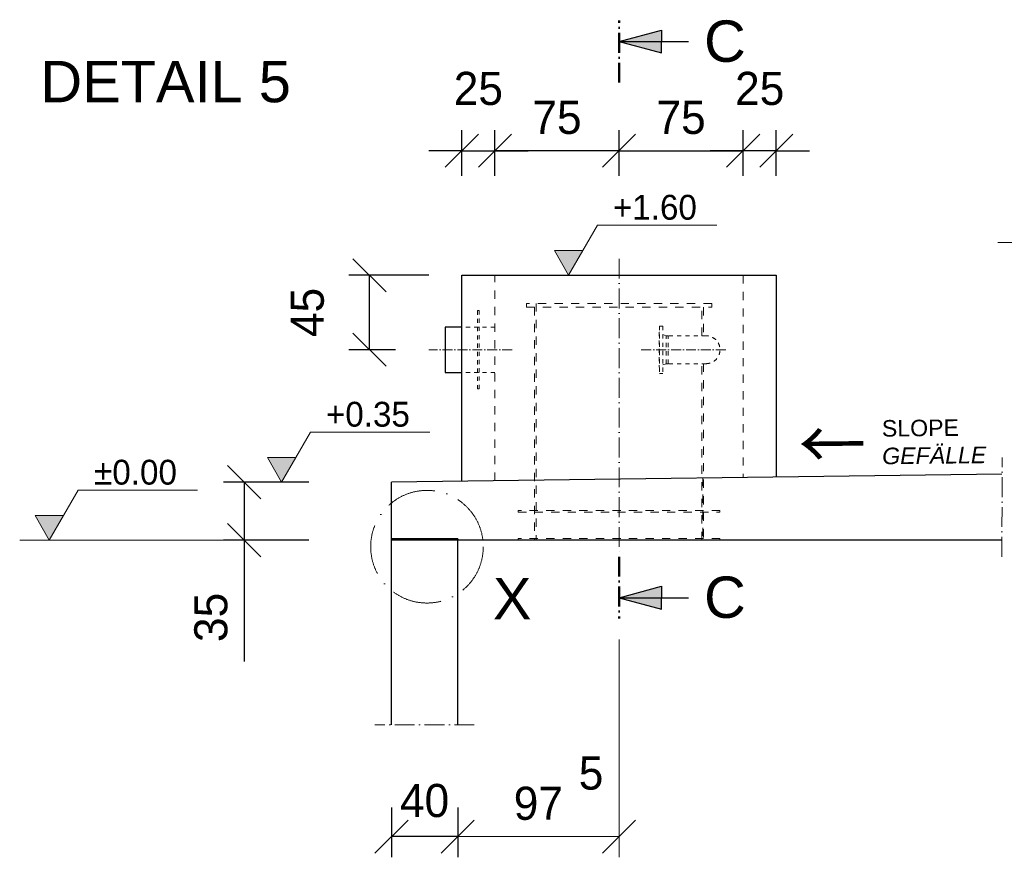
# Model space of a CAD drawing. Header units: millimetres. Extents: x -3395 to 5934498, y -177084 to 63013.
# Tile 598 of 652: x 244950 to 250900, y 26137 to 31196. Entities that reach past the tile are written whole.
import ezdxf

# ---------------------------------------------------------------- set-up
doc = ezdxf.new("R2010")
doc.units = ezdxf.units.MM
doc.linetypes.add('ACAD_ISO10W100', pattern=[18, 12, -3, 0, -3])
doc.linetypes.add('JIS_02_1.0', pattern=[2, 1, -1])
doc.layers.add('Bemaßung', color=7, linetype='Continuous', lineweight=9)
doc.layers.add('Beschriftung', color=7, linetype='Continuous', lineweight=9)
doc.styles.add('LBB3.5M1000', font='isocp.shx', dxfattribs={"height": 3.5})
doc.dimstyles.new('DIN', dxfattribs={"dimtxt": 2.5, "dimasz": 2.5, "dimexe": 1.25, "dimexo": 0.625, "dimtad": 1, "dimtih": 1, "dimdec": 4, "dimdsep": 46, "dimlunit": 6, "dimtxsty": 'Standard', "dimcen": 2.5, "dimadec": 0, "dimazin": 0, "dimtfac": 1, "dimtdec": 4, "dimtmove": 0, "dimatfit": 3, "dimfxl": 0, "dimtvp": 1, "dimtolj": 1, "dimtzin": 0, "dimarcsym": 0})

# ---------------------------------------------------------------- blocks, each defined once
blk = doc.blocks.new('_Oblique')
at = {"color": 0, "linetype": 'ByBlock', "lineweight": -2}
blk.add_line((-0.5, -0.5), (0.5, 0.5), dxfattribs=at)
blk = doc.blocks.new('*D344')
at = {"layer": 'Bemaßung', "color": 0, "lineweight": -2, "transparency": 16777216}
for p, q in [((247196.7, 26437), (247196.7, 26137.1)), ((247596.7, 26437), (247596.7, 26137.1)), ((247596.7, 26262.1), (247196.7, 26262.1))]:
    blk.add_line(p, q, dxfattribs=at)
at = {"layer": 'DEFPOINTS', "color": 0, "transparency": 16777216}
for p in [(247196.7, 26937), (247596.7, 26937), (247196.7, 26262.1)]:
    blk.add_point(p, dxfattribs=at)
at = {"layer": 'Bemaßung', "color": 0, "lineweight": -2, "transparency": 16777216, "xscale": 200, "yscale": 200, "zscale": 200, "rotation": 180}
blk.add_blockref('_Oblique', (247196.7, 26262.1), dxfattribs=at)
at = {"layer": 'Bemaßung', "color": 0, "lineweight": -2, "transparency": 16777216, "xscale": 200, "yscale": 200, "zscale": 200}
blk.add_blockref('_Oblique', (247596.7, 26262.1), dxfattribs=at)
at = {"layer": 'Bemaßung', "color": 0, "transparency": 16777216, "insert": (247396.7, 26478.8), "char_height": 200, "attachment_point": 5}
blk.add_mtext('\\A1;40', dxfattribs=at)
blk = doc.blocks.new('*D345')
at = {"layer": 'Bemaßung', "color": 0, "lineweight": -2, "transparency": 16777216}
for p, q in [((246696.7, 28402.5), (246181.4, 28402.5)), ((246306.4, 28402.5), (246306.4, 28052.5)), ((246696.7, 28052.5), (246181.4, 28052.5)), ((246306.4, 28052.5), (246306.4, 27319.2))]:
    blk.add_line(p, q, dxfattribs=at)
at = {"layer": 'DEFPOINTS', "color": 0, "transparency": 16777216}
for p in [(246306.4, 28402.5), (247196.7, 28402.5), (247196.7, 28052.5)]:
    blk.add_point(p, dxfattribs=at)
at = {"layer": 'Bemaßung', "color": 0, "lineweight": -2, "transparency": 16777216, "xscale": 200, "yscale": 200, "zscale": 200}
for p, rotation in [((246306.4, 28402.5), 90), ((246306.4, 28052.5), 270)]:
    blk.add_blockref('_Oblique', p, dxfattribs=dict(at, rotation=rotation))
at = {"layer": 'Bemaßung', "color": 0, "transparency": 16777216, "insert": (246106.4, 27585.8), "char_height": 200, "attachment_point": 5, "rotation": 90}
blk.add_mtext('\\A1;35', dxfattribs=at)
blk = doc.blocks.new('*D346')
at = {"layer": 'Bemaßung', "color": 0, "lineweight": -2, "transparency": 16777216}
for p, q in [((247621.7, 30252.5), (247621.7, 30529.5)), ((247821.7, 30252.5), (247821.7, 30529.5)), ((247621.7, 30404.5), (247421.7, 30404.5)), ((247621.7, 30404.5), (247821.7, 30404.5)), ((247821.7, 30404.5), (248021.7, 30404.5))]:
    blk.add_line(p, q, dxfattribs=at)
at = {"layer": 'DEFPOINTS', "color": 0, "transparency": 16777216}
for p in [(247821.7, 30404.5), (247621.7, 29652.5), (247821.7, 29652.5)]:
    blk.add_point(p, dxfattribs=at)
at = {"layer": 'Bemaßung', "color": 0, "lineweight": -2, "transparency": 16777216, "xscale": 200, "yscale": 200, "zscale": 200}
blk.add_blockref('_Oblique', (247621.7, 30404.5), dxfattribs=at)
at = {"layer": 'Bemaßung', "color": 0, "lineweight": -2, "transparency": 16777216, "xscale": 200, "yscale": 200, "zscale": 200, "rotation": 180}
blk.add_blockref('_Oblique', (247821.7, 30404.5), dxfattribs=at)
at = {"layer": 'Bemaßung', "color": 0, "transparency": 16777216, "insert": (247721.7, 30779.5), "char_height": 200, "attachment_point": 5}
blk.add_mtext('\\A1;25', dxfattribs=at)
blk = doc.blocks.new('*D347')
at = {"layer": 'Bemaßung', "color": 0, "lineweight": -2, "transparency": 16777216}
for p, q in [((247821.7, 30252.5), (247821.7, 30529.5)), ((248571.7, 30252.5), (248571.7, 30529.5)), ((248571.7, 30404.5), (247821.7, 30404.5))]:
    blk.add_line(p, q, dxfattribs=at)
at = {"layer": 'DEFPOINTS', "color": 0, "transparency": 16777216}
for p in [(247821.7, 30404.5), (247821.7, 29652.5), (248571.7, 29652.5)]:
    blk.add_point(p, dxfattribs=at)
at = {"layer": 'Bemaßung', "color": 0, "lineweight": -2, "transparency": 16777216, "xscale": 200, "yscale": 200, "zscale": 200, "rotation": 180}
blk.add_blockref('_Oblique', (247821.7, 30404.5), dxfattribs=at)
at = {"layer": 'Bemaßung', "color": 0, "lineweight": -2, "transparency": 16777216, "xscale": 200, "yscale": 200, "zscale": 200}
blk.add_blockref('_Oblique', (248571.7, 30404.5), dxfattribs=at)
at = {"layer": 'Bemaßung', "color": 0, "transparency": 16777216, "insert": (248196.7, 30604.5), "char_height": 200, "attachment_point": 5}
blk.add_mtext('\\A1;75', dxfattribs=at)
blk = doc.blocks.new('*D348')
at = {"layer": 'Bemaßung', "color": 0, "lineweight": -2, "transparency": 16777216}
for p, q in [((249321.7, 30252.5), (249321.7, 30529.5)), ((249521.7, 30252.5), (249521.7, 30529.5)), ((249321.7, 30404.5), (249121.7, 30404.5)), ((249521.7, 30404.5), (249321.7, 30404.5)), ((249521.7, 30404.5), (249721.7, 30404.5))]:
    blk.add_line(p, q, dxfattribs=at)
at = {"layer": 'DEFPOINTS', "color": 0, "transparency": 16777216}
for p in [(249321.7, 30404.5), (249321.7, 29652.5), (249521.7, 29652.5)]:
    blk.add_point(p, dxfattribs=at)
at = {"layer": 'Bemaßung', "color": 0, "lineweight": -2, "transparency": 16777216, "xscale": 200, "yscale": 200, "zscale": 200}
blk.add_blockref('_Oblique', (249321.7, 30404.5), dxfattribs=at)
at = {"layer": 'Bemaßung', "color": 0, "lineweight": -2, "transparency": 16777216, "xscale": 200, "yscale": 200, "zscale": 200, "rotation": 180}
blk.add_blockref('_Oblique', (249521.7, 30404.5), dxfattribs=at)
at = {"layer": 'Bemaßung', "color": 0, "transparency": 16777216, "insert": (249421.7, 30779.5), "char_height": 200, "attachment_point": 5}
blk.add_mtext('\\A1;25', dxfattribs=at)
blk = doc.blocks.new('*D349')
at = {"layer": 'Bemaßung', "color": 0, "lineweight": -2, "transparency": 16777216}
for p, q in [((248571.7, 30252.5), (248571.7, 30529.5)), ((249321.7, 30252.5), (249321.7, 30529.5)), ((248571.7, 30404.5), (249321.7, 30404.5))]:
    blk.add_line(p, q, dxfattribs=at)
at = {"layer": 'DEFPOINTS', "color": 0, "transparency": 16777216}
for p in [(249321.7, 30404.5), (248571.7, 29652.5), (249321.7, 29652.5)]:
    blk.add_point(p, dxfattribs=at)
at = {"layer": 'Bemaßung', "color": 0, "lineweight": -2, "transparency": 16777216, "xscale": 200, "yscale": 200, "zscale": 200, "rotation": 180}
blk.add_blockref('_Oblique', (248571.7, 30404.5), dxfattribs=at)
at = {"layer": 'Bemaßung', "color": 0, "lineweight": -2, "transparency": 16777216, "xscale": 200, "yscale": 200, "zscale": 200}
blk.add_blockref('_Oblique', (249321.7, 30404.5), dxfattribs=at)
at = {"layer": 'Bemaßung', "color": 0, "transparency": 16777216, "insert": (248946.7, 30604.5), "char_height": 200, "attachment_point": 5}
blk.add_mtext('\\A1;75', dxfattribs=at)
blk = doc.blocks.new('*D753')
at = {"layer": 'Bemaßung', "color": 0, "lineweight": -2, "transparency": 16777216}
for p, q in [((247421.7, 29652.5), (246939.1, 29652.5)), ((247064.1, 29202.6), (247064.1, 29652.5)), ((247221.7, 29202.6), (246939.1, 29202.6))]:
    blk.add_line(p, q, dxfattribs=at)
at = {"layer": 'DEFPOINTS', "color": 0, "transparency": 16777216}
for p in [(247064.1, 29652.5), (247621.7, 29652.5), (247421.7, 29202.6)]:
    blk.add_point(p, dxfattribs=at)
at = {"layer": 'Bemaßung', "color": 0, "lineweight": -2, "transparency": 16777216, "xscale": 200, "yscale": 200, "zscale": 200}
for p, rotation in [((247064.1, 29652.5), 90), ((247064.1, 29202.6), 270)]:
    blk.add_blockref('_Oblique', p, dxfattribs=dict(at, rotation=rotation))
at = {"layer": 'Bemaßung', "color": 0, "transparency": 16777216, "insert": (246689.1, 29427.5), "char_height": 200, "attachment_point": 5, "rotation": 90}
blk.add_mtext('\\A1;45', dxfattribs=at)

msp = doc.modelspace()

# ---------------------------------------------------------------- hatches: boundary and pattern name
for points in [[(248571.65726, 31063.38155), (248827.75351, 31063.38155), (248827.75351, 31132.00233)], [(248571.65726, 31063.38155), (248827.75351, 30994.76077), (248827.75351, 31063.38155)], [(248571.65726, 27704.99712), (248827.75351, 27773.6179), (248827.75351, 27704.99712)], [(248571.65726, 27704.99712), (248827.75351, 27704.99712), (248827.75351, 27636.37634)]]:
    msp.add_hatch(color=256).paths.add_polyline_path(points)
at = {"layer": 'Bemaßung'}
h = msp.add_hatch(color=256, dxfattribs=at)
h.dxf.hatch_style = 1
h.paths.add_polyline_path([(248266.96545, 29652.48521), (248352.8112, 29801.17441), (248181.1197, 29801.17441)])
h = msp.add_hatch(color=256, dxfattribs=at)
h.dxf.hatch_style = 1
h.paths.add_polyline_path([(246532.84902, 28402.48521), (246618.69476, 28551.17441), (246447.00327, 28551.17441)])
h = msp.add_hatch(color=256, dxfattribs=at)
h.dxf.hatch_style = 1
h.paths.add_polyline_path([(245128.6428, 28052.48521), (245214.48854, 28201.17441), (245042.79705, 28201.17441)])

# ---------------------------------------------------------------- linework, layer by layer
at = {"linetype": 'ACAD_ISO10W100', "lineweight": 50, "ltscale": 10}
for p, q in [((248571.65726, 30815.89346), (248571.65726, 31190.03137)), ((248571.65726, 27952.48521), (248571.65726, 27578.3473))]:
    msp.add_line(p, q, dxfattribs=at)
for p, q in [((248571.65726, 31063.38155), (248827.75351, 31132.00233)), ((248827.75351, 31132.00233), (248827.75351, 31063.38155)), ((248571.65726, 31063.38155), (248991.61425, 31063.38155)), ((248571.65726, 31063.38155), (248827.75351, 30994.76077)), ((248827.75351, 30994.76077), (248827.75351, 31063.38155)), ((247621.65726, 28408.16283), (247621.65726, 29652.48521)), ((247621.65726, 29652.48521), (249521.65726, 29652.48521)), ((249521.65726, 29652.48521), (249521.65726, 28433.54513)), ((247621.65726, 29339.20747), (247521.65726, 29339.20747)), ((247521.65726, 29339.20747), (247521.65726, 29065.98521)), ((247521.65726, 29065.98521), (247621.65231, 29065.97042)), ((250885.41171, 28451.76367), (247196.65726, 28402.48521)), ((247196.65726, 26936.95778), (247196.65726, 28402.48521)), ((247596.65726, 28060.48521), (247196.65726, 28060.48521)), ((247596.65726, 28052.48521), (247196.65726, 28052.48521)), ((247596.65726, 28060.48521), (247596.65726, 28052.48521)), ((250885.41171, 28052.48521), (247596.65726, 28052.48521)), ((247596.65726, 26936.95778), (247596.65726, 28052.48521)), ((248571.65726, 27704.99712), (248827.75351, 27773.6179)), ((248827.75351, 27773.6179), (248827.75351, 27704.99712)), ((248571.65726, 27704.99712), (248991.61425, 27704.99712)), ((248571.65726, 27704.99712), (248827.75351, 27636.37634)), ((248827.75351, 27636.37634), (248827.75351, 27704.99712))]:
    msp.add_line(p, q)
at = {"linetype": 'ACAD_ISO10W100', "lineweight": 18, "ltscale": 10}
for p, q in [((248571.65726, 29752.48521), (248571.65726, 27952.48521)), ((250885.41171, 27952.48521), (250886.80571, 28551.7823)), ((247696.65726, 26936.95778), (247096.65726, 26936.95778))]:
    msp.add_line(p, q, dxfattribs=at)
at = {"linetype": 'JIS_02_1.0', "lineweight": 18, "ltscale": 50}
for p, q in [((247821.65726, 28410.83465), (247821.65726, 29652.48521)), ((249321.65726, 29652.48521), (249321.65726, 28433.54513)), ((248061.65726, 29459.48521), (248061.65726, 28052.48521)), ((248071.65726, 29482.48521), (248071.65726, 28052.48521)), ((249071.65726, 29286.63521), (249071.65726, 29482.48521)), ((249081.65726, 29459.48521), (249081.65726, 29286.63521)), ((249071.65726, 28052.48521), (249071.65726, 29118.33521)), ((249081.65726, 29118.33521), (249081.65726, 28052.48521)), ((249077.74116, 28427.61481), (249077.74116, 28052.48521))]:
    msp.add_line(p, q, dxfattribs=at)
at = {"linetype": 'JIS_02_1.0', "lineweight": 18, "ltscale": 25}
for p, q in [((247821.65726, 29339.20747), (247621.65726, 29339.20747)), ((248816.80236, 29344.98521), (248816.80236, 29059.98521)), ((248816.80236, 29344.98521), (248835.80236, 29344.98521)), ((248835.80236, 29344.98521), (248835.80236, 29059.98521)), ((248813.80236, 29308.48521), (248813.80236, 29096.48521)), ((248813.80236, 29308.48521), (248816.80236, 29308.48521)), ((248856.80236, 29286.63521), (248835.80236, 29294.48521)), ((248868.80236, 29286.63521), (248856.80236, 29286.63521)), ((248856.80236, 29118.33521), (248856.80236, 29286.63521)), ((249097.80236, 29286.63521), (248868.80236, 29286.63521)), ((248868.80236, 29118.33521), (248868.80236, 29286.63521)), ((248813.80236, 29096.48521), (248816.80236, 29096.48521)), ((248856.80236, 29118.33521), (248835.80236, 29110.48521)), ((248868.80236, 29118.33521), (248856.80236, 29118.33521)), ((249097.80236, 29118.33521), (248868.80236, 29118.33521)), ((247821.65726, 29065.98521), (247621.65726, 29065.98521)), ((248816.80236, 29059.98521), (248835.80236, 29059.98521))]:
    msp.add_line(p, q, dxfattribs=at)
at = {"linetype": 'ACAD_ISO10W100', "lineweight": 18, "ltscale": 5}
for p, q in [((247925.68024, 29202.48521), (247421.65726, 29202.59634)), ((248706.08462, 29202.48521), (249217.60625, 29202.48521))]:
    msp.add_line(p, q, dxfattribs=at)
at = {"lineweight": 9}
msp.add_lwpolyline([(250860.42604, 29849.49949), (252819.28081, 29849.49949)], dxfattribs=at)
at = {"linetype": 'JIS_02_1.0', "lineweight": 18, "ltscale": 50}
for points in [[(248011.65726, 29459.48521), (249131.65726, 29459.48521), (249131.65726, 29482.48521), (248011.65726, 29482.48521)], [(247961.65726, 28222.48521), (249181.65726, 28222.48521), (249181.65726, 28232.48521), (247961.65726, 28232.48521)], [(247961.65726, 28052.48521), (249181.65726, 28052.48521), (249181.65726, 28062.48521), (247961.65726, 28062.48521)]]:
    msp.add_lwpolyline(points, close=True, dxfattribs=at)
at = {"linetype": 'JIS_02_1.0', "lineweight": 18, "ltscale": 25}
msp.add_lwpolyline([(247716.65726, 28965.76296), (247726.65726, 28965.76296), (247726.65726, 29439.20747), (247716.65726, 29439.20747)], close=True, dxfattribs=at)
at = {"linetype": 'ACAD_ISO10W100', "lineweight": 18, "ltscale": 25}
msp.add_circle((247411.21881, 28012.90037), 340.14273, dxfattribs=at)
at = {"linetype": 'JIS_02_1.0', "lineweight": 18, "ltscale": 25}
msp.add_arc((249097.80236, 29202.48521), 84.15, 270, 90, dxfattribs=at)
at = {"layer": 'Bemaßung'}
for p, q in [((248352.8112, 29801.17441), (248441.55694, 29954.88655)), ((248441.55694, 29954.88655), (249162.70993, 29954.88655)), ((246618.69476, 28551.17441), (246707.44051, 28704.88655)), ((246707.44051, 28704.88655), (247428.5935, 28704.88655)), ((245214.48854, 28201.17441), (245303.23429, 28354.88655)), ((245303.23429, 28354.88655), (246024.38728, 28354.88655)), ((244950.11995, 28052.48521), (246275.6268, 28052.48521)), ((248571.65726, 27452.48521), (248571.65726, 26137.1401)), ((247596.65726, 26436.95778), (247596.65726, 26137.1401)), ((248571.65726, 26262.1401), (247596.65726, 26262.1401))]:
    msp.add_line(p, q, dxfattribs=at)
for points in [[(248266.96545, 29652.48521), (248352.8112, 29801.17441), (248181.1197, 29801.17441)], [(246532.84902, 28402.48521), (246618.69476, 28551.17441), (246447.00327, 28551.17441)], [(245128.6428, 28052.48521), (245214.48854, 28201.17441), (245042.79705, 28201.17441)]]:
    msp.add_lwpolyline(points, close=True, dxfattribs=at)

# ---------------------------------------------------------------- block references
at = {"layer": 'Bemaßung', "xscale": 200, "yscale": 200, "zscale": 200, "rotation": 180}
msp.add_blockref('_Oblique', (247596.65726, 26262.1401), dxfattribs=at)
at = {"layer": 'Bemaßung', "xscale": 200, "yscale": 200, "zscale": 200}
msp.add_blockref('_Oblique', (248571.65726, 26262.1401), dxfattribs=at)

# ---------------------------------------------------------------- texts
at = {"attachment_point": 1, "rotation": 0.64495339, "style": 'LBB3.5M1000'}
for s, insert, char_height, width in [('{\\fArial|b0|i0|c0|p34;SLOPE\\fMS Shell Dlg|b0|i0|c0|p0;\\P\\fArial|b0|i1|c0|p34;GEFÄLLE}', (250159.38232, 28777.34675), 100, 1290.9032467), ('{\\fSimSun|b0|i0|c134|p2;←}', (249654.74922, 28777.94184), 300, 378.9807296)]:
    msp.add_mtext(s, dxfattribs=dict(at, insert=insert, char_height=char_height, width=width))
at = {"layer": 'Bemaßung', "attachment_point": 5}
for s, insert, char_height in [('\\A1;+1.60', (248788.35726, 30061.89452), 150), ('\\A1;+0.35', (247054.24082, 28811.89452), 150), ('\\A1;%%P0.00', (245650.03461, 28461.89452), 150), ('\\A1;5', (248402.78893, 26644.62399), 200), ('\\A1;97', (248084.15726, 26462.1401), 200)]:
    msp.add_mtext(s, dxfattribs=dict(at, insert=insert, char_height=char_height))
at = {"layer": 'Beschriftung', "char_height": 250, "attachment_point": 1, "style": 'LBB3.5M1000'}
for s, insert, width in [('{\\fArial|b0|i0|c0|p34;C}', (249085.50331, 31191.33), 167.9230958), ('{\\fArial|b0|i0|c0|p34;DETAIL 5}', (245075.1938, 30947.13154), 1728.7821425), ('{\\fArial|b0|i0|c0|p34;X}', (247809.64113, 27824.63136), 277.9853418), ('{\\fArial|b0|i0|c0|p34;C}', (249085.50331, 27832.94558), 167.9230958)]:
    msp.add_mtext(s, dxfattribs=dict(at, insert=insert, width=width))

# ---------------------------------------------------------------- dimensions: what is measured, and where the dimension line sits
at = {"layer": 'Bemaßung'}
for p1, text, picture, middle in [((247621.65726, 29652.48521), '25', '*D346', (247721.65726, 30779.52471)), ((248571.65726, 29652.48521), '75', '*D347', (248196.65726, 30604.52471))]:
    dim = msp.add_linear_dim(base=(247821.65726, 30404.52471), p1=p1, p2=(247821.65726, 29652.48521), text=text, dimstyle='DIN', override={"dimscale": 100, "dimtxt": 2, "dimasz": 2, "dimexo": 6, "dimgap": 1, "dimtih": 0, "dimblk1": 'Oblique', "dimblk2": 'Oblique', "dimsah": 1, "dimtmove": 2}, dxfattribs=at)
    dim.commit()
    dim.dimension.update_dxf_attribs({"geometry": picture, "text_midpoint": middle})
for base, p1, p2, angle, text, override, picture, middle in [((249321.65726, 30404.52471), (249521.65726, 29652.48521), (249321.65726, 29652.48521), 180, '25', {"dimscale": 100, "dimtxt": 2, "dimasz": 2, "dimexo": 6, "dimgap": 1, "dimtih": 0, "dimblk1": 'Oblique', "dimblk2": 'Oblique', "dimsah": 1, "dimtmove": 2}, '*D348', (249421.65726, 30779.52471)), ((249321.65726, 30404.52471), (248571.65726, 29652.48521), (249321.65726, 29652.48521), 180, '75', {"dimscale": 100, "dimtxt": 2, "dimasz": 2, "dimexo": 6, "dimgap": 1, "dimtih": 0, "dimblk1": 'Oblique', "dimblk2": 'Oblique', "dimsah": 1, "dimtmove": 2}, '*D349', (248946.65726, 30604.52471)), ((247064.0502, 29652.48521), (247421.65726, 29202.59634), (247621.65726, 29652.48521), 90, '45', {"dimscale": 100, "dimtxt": 2, "dimasz": 2, "dimexo": 2, "dimgap": 1, "dimtih": 0, "dimblk1": 'Oblique', "dimblk2": 'Oblique', "dimsah": 1, "dimtmove": 2}, '*D753', (246689.0502, 29427.54078))]:
    dim = msp.add_linear_dim(base=base, p1=p1, p2=p2, angle=angle, text=text, dimstyle='DIN', override=override, dxfattribs=at)
    dim.commit()
    dim.dimension.update_dxf_attribs({"geometry": picture, "text_midpoint": middle})
dim = msp.add_linear_dim(base=(246306.41698, 28402.48521), p1=(247196.65726, 28052.48521), p2=(247196.65726, 28402.48521), angle=90, text='35', dimstyle='DIN', override={"dimscale": 100, "dimtxt": 2, "dimasz": 2, "dimexo": 5, "dimgap": 1, "dimtih": 0, "dimblk1": 'Oblique', "dimblk2": 'Oblique', "dimsah": 1}, dxfattribs=at)
dim.commit()
dim.dimension.update_dxf_attribs({"geometry": '*D345', "text_midpoint": (246306.41698, 27585.81855), "dimtype": 160})
dim = msp.add_linear_dim(base=(247196.65726, 26262.1401), p1=(247596.65726, 26936.95778), p2=(247196.65726, 26936.95778), text='40', dimstyle='DIN', override={"dimscale": 100, "dimtxt": 2, "dimasz": 2, "dimexo": 5, "dimgap": 1, "dimtih": 0, "dimblk1": 'Oblique', "dimblk2": 'Oblique', "dimsah": 1, "dimtmove": 2}, dxfattribs=at)
dim.commit()
dim.dimension.update_dxf_attribs({"geometry": '*D344', "text_midpoint": (247396.65726, 26478.80676), "dimtype": 160})

doc.saveas('drawing.dxf')
